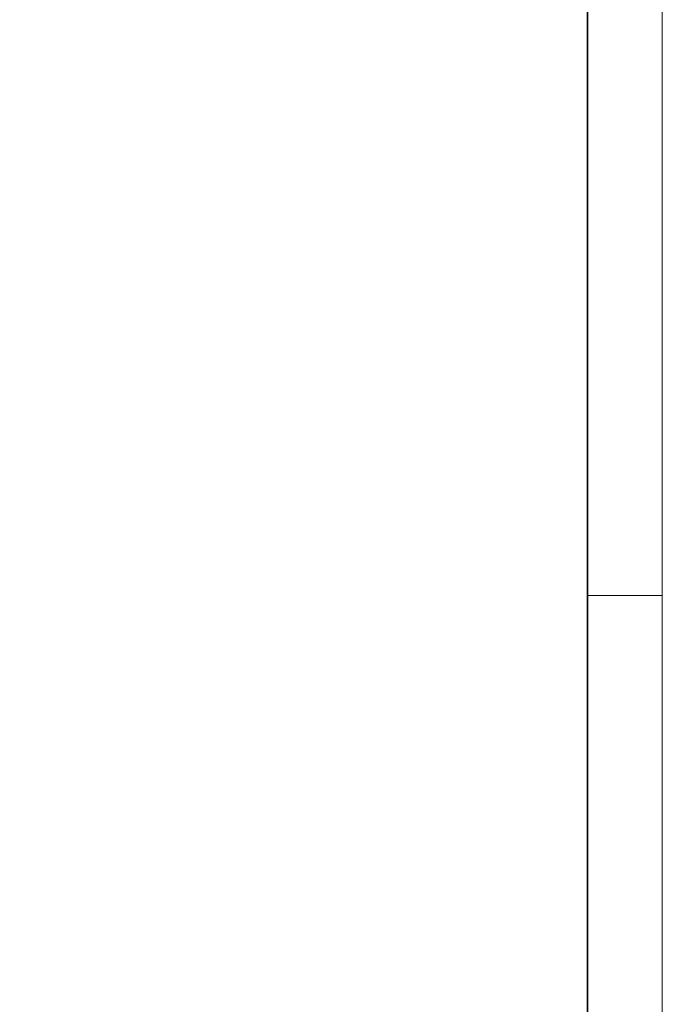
# Model space of a CAD drawing. Extents: x -620 to 300, y 62 to 1162.
# Tile 282 of 307: x 257 to 300, y 926 to 992. Entities that reach past the tile are written whole.
import ezdxf
from ezdxf.lldxf.tags import DXFTag

# ---------------------------------------------------------------- set-up
doc = ezdxf.new("R2010")
doc.units = 0
doc.layers.add('iwb_Plankopf Rahmen', color=7, linetype='Continuous', lineweight=35)
tags = doc.linetypes.add('grob', pattern=[14, 3, -8, 3]).pattern_tags.tags
tags[8:9] = [DXFTag(74, 4), DXFTag(75, 0), DXFTag(340, '0'), DXFTag(46, 0.0), DXFTag(50, 0.0), DXFTag(44, 0.0), DXFTag(45, 0.0)]
tags[6:7] = [DXFTag(74, 4), DXFTag(75, 0), DXFTag(340, '0'), DXFTag(46, 0.0), DXFTag(50, 0.0), DXFTag(44, 0.0), DXFTag(45, 0.0)]
tags[4:5] = [DXFTag(74, 4), DXFTag(75, 0), DXFTag(340, '0'), DXFTag(46, 0.0), DXFTag(50, 0.0), DXFTag(44, 0.0), DXFTag(45, 0.0)]

msp = doc.modelspace()

# ---------------------------------------------------------------- linework, layer by layer
at = {"layer": 'iwb_Plankopf Rahmen', "color": 8, "linetype": 'grob', "lineweight": 5, "ltscale": 0.13, "true_color": 0x808080}
msp.add_line((300.353, 953.433), (295.353, 953.433), dxfattribs=at)
at = {"layer": 'iwb_Plankopf Rahmen', "color": 8, "lineweight": 13, "ltscale": 0.13, "true_color": 0x808080}
msp.add_lwpolyline([(300.353, 62.433), (-619.647, 62.433), (-619.647, 1162.433), (300.353, 1162.433), (300.353, 62.433)], close=True, dxfattribs=at)
at = {"layer": 'iwb_Plankopf Rahmen', "ltscale": 0.35}
msp.add_lwpolyline([(-599.647, 67.433), (-599.647, 1157.433), (295.353, 1157.433), (295.353, 67.433), (-599.647, 67.433)], close=True, dxfattribs=at)

doc.saveas('drawing.dxf')
